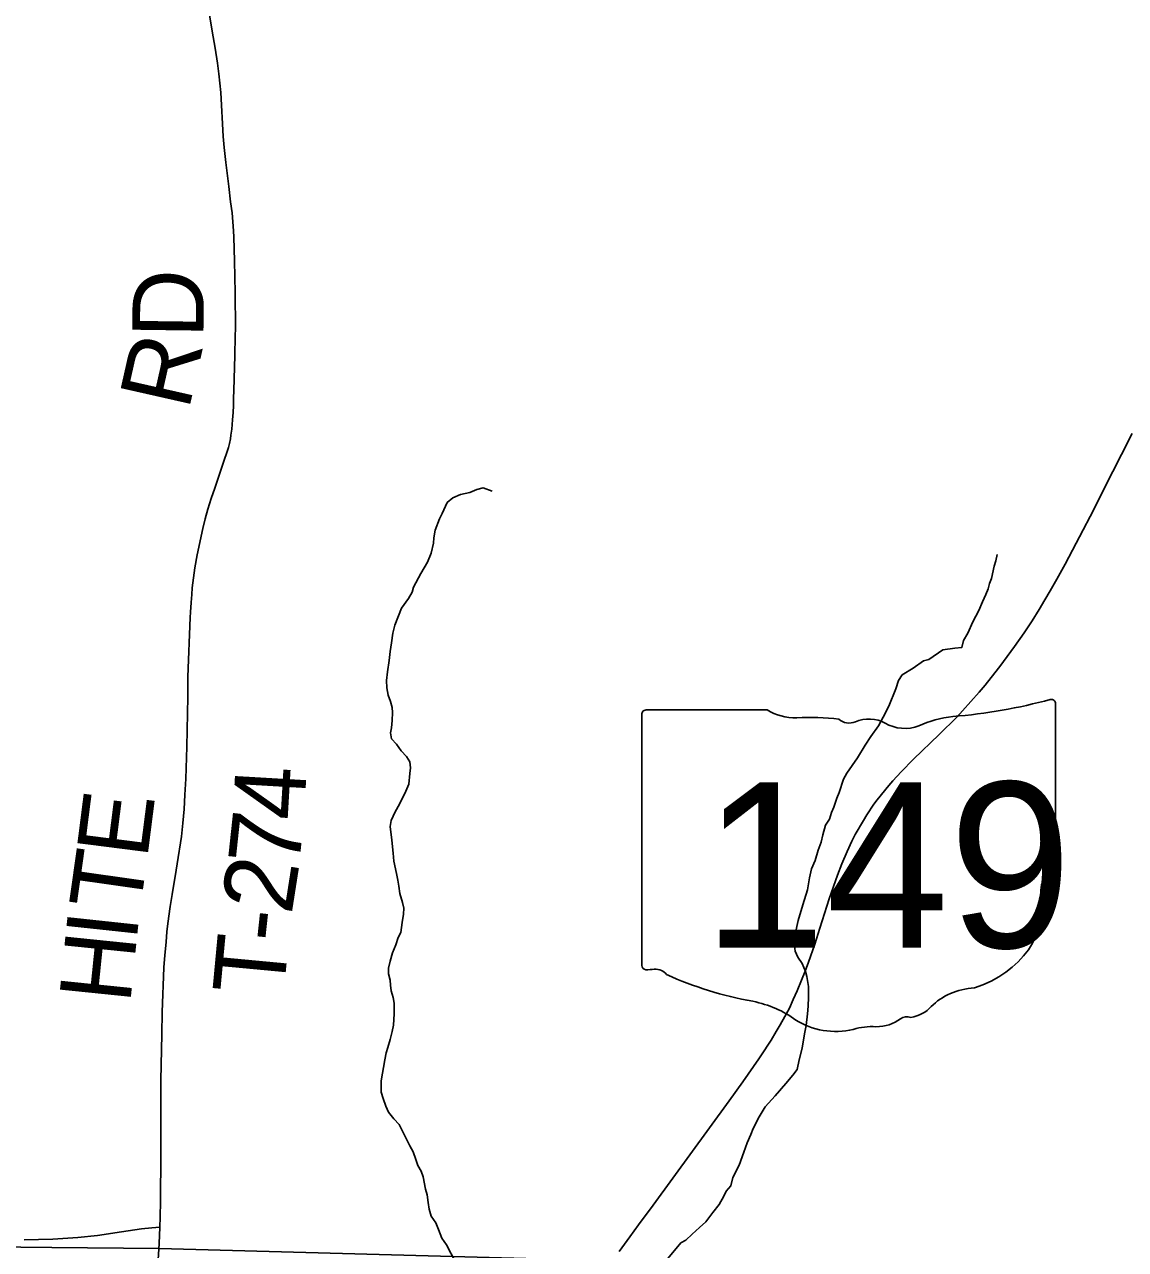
# Model space of a CAD drawing. Extents: x 0 to 34, y 0 to 22.
# Drawn here: x 4.079 to 4.957, y 16.635 to 17.611 of the extents above; entities that cross this region are included whole.
import ezdxf

# ---------------------------------------------------------------- set-up
doc = ezdxf.new("R2010")
doc.units = 0
for name, color, linetype in [('GM_X_Corporation', 7, 'Continuous'), ('GM_X_County', 7, 'Continuous'), ('GM_X_Minor_River', 7, 'Continuous'), ('GM_X_Minor_River_Text', 7, 'Continuous'), ('GM_X_State_Location', 7, 'Continuous'), ('GM_X_State_Route', 7, 'Continuous'), ('GM_X_State_Shield', 7, 'Continuous'), ('GM_X_Township_Road', 7, 'Continuous'), ('GM_X_Township_Road_Text', 7, 'Continuous')]:
    doc.layers.add(name, color=color, linetype=linetype)

msp = doc.modelspace()

# ---------------------------------------------------------------- linework, layer by layer
at = {"layer": 'GM_X_Corporation'}
for points in [[(9.4, 16.48531), (9.4, 20.4), (2.6, 20.4), (2.6, 16.69176), (3.15548, 16.66863), (3.16837, 16.66818), (4.05149, 16.63679), (4.10115, 16.63621), (4.18665, 16.63525), (4.54726, 16.62558), (4.63506, 16.62286), (5.42018, 16.5982), (6.08338, 16.58165), (6.21939, 16.57796), (8.09627, 16.52263), (9.08995, 16.49269)], [(6.28955, 20.4), (2.6, 20.4), (2.6, 16.69176), (3.15548, 16.66863), (3.16837, 16.66818), (4.05149, 16.63679), (4.10115, 16.63621), (4.18665, 16.63525), (4.54726, 16.62558), (4.63506, 16.62286), (5.42018, 16.5982), (6.08338, 16.58165), (6.21939, 16.57796), (6.27285, 18.20774), (6.2744, 18.4654), (6.27857, 18.5898), (6.292, 18.58982), (6.29258, 19.15392), (6.29418, 19.61306), (6.25951, 19.61236)], [(2.6, 16.69176), (2.6, 13.6), (9.4, 13.6), (9.4, 16.48531), (9.08995, 16.49269), (8.09627, 16.52263), (6.21939, 16.57796), (6.08338, 16.58165), (5.42018, 16.5982), (4.63506, 16.62286), (4.54726, 16.62558), (4.18665, 16.63525), (4.10115, 16.63621), (4.05149, 16.63679), (3.16837, 16.66818), (3.15548, 16.66863)]]:
    msp.add_lwpolyline(points, close=True, dxfattribs=at)
msp.add_lwpolyline([(4.54726, 16.62558), (4.18665, 16.63525), (4.10115, 16.63621), (4.05149, 16.63679), (3.16837, 16.66818), (3.15548, 16.66863), (3.14799, 15.80712)], dxfattribs=at)
at = {"layer": 'GM_X_County'}
msp.add_lwpolyline([(9.4, 16.48531), (9.08995, 16.49269), (8.09627, 16.52263), (6.21939, 16.57796), (6.08338, 16.58165), (5.42018, 16.5982), (4.63506, 16.62286), (4.54726, 16.62558), (4.18665, 16.63525), (4.10115, 16.63621), (4.05149, 16.63679), (3.16837, 16.66818), (3.15548, 16.66863), (2.6, 16.69176)], dxfattribs=at)
at = {"layer": 'GM_X_Minor_River'}
for points in [[(4.45208, 17.23871), (4.44486, 17.24127), (4.43995, 17.24007), (4.4343, 17.23774), (4.42675, 17.23614), (4.42073, 17.23343), (4.41623, 17.22959), (4.41217, 17.22086), (4.40994, 17.21667), (4.40664, 17.20756), (4.40557, 17.2015), (4.40524, 17.19734), (4.40344, 17.18938), (4.4005, 17.18217), (4.3953, 17.17303), (4.38937, 17.16238), (4.38828, 17.15821), (4.38531, 17.15326), (4.37972, 17.14563), (4.37457, 17.13196), (4.37276, 17.12551), (4.3717, 17.11794), (4.37065, 17.11112), (4.36997, 17.10392), (4.36856, 17.09483), (4.36788, 17.08802), (4.36795, 17.08197), (4.36916, 17.0763), (4.37111, 17.07103), (4.3723, 17.06651), (4.37272, 17.06235), (4.37242, 17.05592), (4.37172, 17.05024), (4.37102, 17.04607), (4.37182, 17.04154), (4.37566, 17.03704), (4.3795, 17.03179), (4.38372, 17.0273), (4.38642, 17.02317), (4.38685, 17.01826), (4.38653, 17.01371), (4.38549, 17.00537), (4.38328, 16.99967), (4.3781, 16.98939), (4.37476, 16.9833), (4.37143, 16.97645), (4.37073, 16.97152), (4.37199, 16.96056), (4.37324, 16.95036), (4.3737, 16.94393), (4.3757, 16.93411), (4.37689, 16.92883), (4.37771, 16.92391), (4.37853, 16.91825), (4.3805, 16.91108), (4.38169, 16.90655), (4.38137, 16.90162), (4.38031, 16.89517), (4.37926, 16.88721), (4.37704, 16.88302), (4.37521, 16.87732), (4.37263, 16.87085), (4.37081, 16.8644), (4.36937, 16.8587), (4.36942, 16.85416), (4.37061, 16.84925), (4.37103, 16.84509), (4.37146, 16.84055), (4.37304, 16.83527), (4.37384, 16.83073), (4.37394, 16.8224), (4.37329, 16.81331), (4.37221, 16.80837), (4.37077, 16.80192), (4.36895, 16.79546), (4.36748, 16.79127), (4.36641, 16.78558), (4.36357, 16.76888), (4.36367, 16.75979), (4.36524, 16.75489), (4.3672, 16.74885), (4.36953, 16.74395), (4.37375, 16.7387), (4.37797, 16.7342), (4.38184, 16.72629), (4.38649, 16.71725), (4.3892, 16.71236), (4.39116, 16.70632), (4.39273, 16.70141), (4.39543, 16.6969), (4.39699, 16.69237), (4.399, 16.68254), (4.40018, 16.67801), (4.40101, 16.67196), (4.40183, 16.66666), (4.4034, 16.661), (4.40725, 16.65573), (4.4092, 16.65045), (4.41193, 16.64367), (4.41577, 16.6384), (4.42282, 16.6245)], [(4.58549, 16.61954), (4.60237, 16.63979), (4.60651, 16.64211), (4.61138, 16.64671), (4.61738, 16.65209), (4.62224, 16.65669), (4.62784, 16.66395), (4.63307, 16.67046), (4.63678, 16.67694), (4.63863, 16.68113), (4.64236, 16.68534), (4.6438, 16.6918), (4.64899, 16.70171), (4.65266, 16.71198), (4.65522, 16.71959), (4.65818, 16.72606), (4.66002, 16.73101), (4.66483, 16.74015), (4.66966, 16.74816), (4.67751, 16.75697), (4.6861, 16.76691), (4.69171, 16.77342), (4.69506, 16.778), (4.69687, 16.7856), (4.69903, 16.79509), (4.7001, 16.80154), (4.70116, 16.80762), (4.70224, 16.81293), (4.70327, 16.82241), (4.70395, 16.82848), (4.70425, 16.83568), (4.70416, 16.84401), (4.70293, 16.85195), (4.70175, 16.8561), (4.69903, 16.8625), (4.69556, 16.86739), (4.69362, 16.87229), (4.69279, 16.87871), (4.69346, 16.88592), (4.69599, 16.89655), (4.69963, 16.90908), (4.70328, 16.92124), (4.70506, 16.93072), (4.7065, 16.93793), (4.70945, 16.9444), (4.71201, 16.95276), (4.7142, 16.95922), (4.71565, 16.96491), (4.71784, 16.97251), (4.72081, 16.97746), (4.72264, 16.98278), (4.72449, 16.98696), (4.72668, 16.99418), (4.72852, 16.99874), (4.73218, 17.00938), (4.73478, 17.01395), (4.74334, 17.02616), (4.74928, 17.03644), (4.75375, 17.0433), (4.76009, 17.0517), (4.76379, 17.05855), (4.76824, 17.06731), (4.77375, 17.08137), (4.77595, 17.08782), (4.77893, 17.09239), (4.78757, 17.09779), (4.79583, 17.10356), (4.79998, 17.10474), (4.81125, 17.11243), (4.8207, 17.11367), (4.82637, 17.11412), (4.82782, 17.11981), (4.83116, 17.12552), (4.83522, 17.13464), (4.84004, 17.14377), (4.84299, 17.15061), (4.84557, 17.15631), (4.84741, 17.16087), (4.8485, 17.16504), (4.84997, 17.16922), (4.85213, 17.17907), (4.85359, 17.18325), (4.85467, 17.18817)]]:
    msp.add_lwpolyline(points, dxfattribs=at)
at = {"layer": 'GM_X_State_Route'}
msp.add_lwpolyline([(4.5533, 16.63307), (4.56165, 16.64458), (4.56874, 16.65411), (4.58036, 16.67001), (4.64086, 16.75288), (4.65172, 16.76818), (4.66464, 16.78657), (4.6689, 16.7929), (4.67184, 16.79735), (4.67445, 16.80141), (4.67853, 16.80831), (4.6817, 16.81361), (4.68896, 16.8269), (4.69204, 16.83363), (4.69523, 16.84077), (4.69865, 16.84907), (4.70144, 16.85644), (4.70428, 16.86346), (4.7091, 16.87791), (4.71328, 16.89067), (4.72075, 16.91394), (4.72731, 16.93267), (4.73081, 16.94195), (4.73501, 16.95166), (4.73868, 16.95988), (4.74151, 16.96516), (4.74798, 16.97644), (4.7507, 16.98093), (4.75621, 16.98931), (4.75896, 16.99278), (4.76819, 17.00427), (4.77133, 17.00787), (4.77802, 17.01512), (4.78797, 17.02511), (4.80835, 17.04489), (4.82233, 17.05879), (4.82686, 17.06366), (4.84016, 17.07861), (4.84506, 17.08429), (4.85267, 17.09387), (4.85672, 17.09909), (4.86833, 17.11503), (4.87601, 17.12592), (4.88236, 17.13546), (4.88802, 17.14434), (4.89267, 17.15217), (4.89685, 17.1594), (4.90217, 17.16864), (4.90865, 17.18066), (4.91466, 17.19183), (4.92316, 17.20799), (4.92866, 17.21863), (4.93424, 17.22956), (4.93947, 17.24032), (4.94673, 17.2545), (4.95365, 17.26782), (4.96205, 17.28467)], dxfattribs=at)
at = {"layer": 'GM_X_State_Shield'}
for p, q in [((4.57146, 17.06106), (4.57146, 16.86094)), ((4.67123, 17.0645), (4.57471, 17.0645)), ((4.90105, 16.96478), (4.90105, 17.06946)), ((4.90101, 16.9648), (4.90105, 16.96478))]:
    msp.add_line(p, q, dxfattribs=at)
for centre, major_axis, start_param, end_param in [((4.78364, 17.33734), (0.34952, 0), 4.814394, 5.042369), ((4.89739, 17.0699), (0.00367, 0), 6.141152, 7.989035), ((4.57524, 17.06149), (0.00382, 0), 1.712693, 3.28349), ((4.69421, 17.08774), (0.03703, 0), 4.042523, 4.731795), ((4.70649, 16.95215), (0.13295, 0), 1.404758, 1.657858), ((4.73668, 17.06252), (0.01068, 0), 3.836095, 5.185415), ((4.75236, 17.03939), (0.02221, 0), 0.950623, 2.079405), ((4.78103, 17.07112), (0.02672, 0), 4.081561, 5.145723), ((4.82823, 17.00338), (0.07032, 0), 1.699011, 2.107814), ((4.89713, 16.96437), (0.00393, 0), 5.05454, 6.418171), ((4.9002, 16.95709), (0.00568, 0), 1.883978, 3.671073), ((4.86407, 16.94386), (0.03409, 0), 5.934695, 6.695948), ((4.91419, 16.92097), (0.0248, 0), 2.387724, 3.262537), ((4.80322, 16.90765), (0.08742, 0), 5.101752, 6.440018), ((4.57527, 16.8605), (0.00385, 0), 3.00124, 4.508301), ((4.57586, 16.88098), (0.0294, 0), 4.665946, 4.897461), ((4.58187, 16.8494), (0.0106, 0), 0.519207, 1.627899), ((4.7157, 17.02919), (0.2524, 0), 4.195997, 4.488961), ((4.84008, 16.80476), (0.04788, 0), 1.647645, 2.488434), ((4.64045, 16.77104), (0.07897, 0), 0.823519, 1.323587), ((4.77942, 16.84154), (0.02824, 0), 4.937069, 5.64225), ((4.72586, 16.8484), (0.05011, 0), 4.026481, 4.996735), ((4.75847, 16.83342), (0.0267, 0), 4.691044, 5.507374), ((4.78263, 16.81403), (0.00752, 0), 1.147584, 2.315152), ((4.75481, 16.77921), (0.04118, 0), 1.495662, 1.94098)]:
    msp.add_ellipse(centre, major_axis=major_axis, ratio=0.8, start_param=start_param, end_param=end_param, dxfattribs=at)
at = {"layer": 'GM_X_Township_Road'}
for points in [[(4.18668, 16.63937), (4.18706, 16.65224), (4.1873, 16.66041), (4.18767, 16.67303), (4.18787, 16.70997), (4.18801, 16.76919), (4.18864, 16.80612), (4.18911, 16.82354), (4.1903, 16.85912), (4.19108, 16.86903), (4.1917, 16.8741), (4.19218, 16.87975), (4.19275, 16.88773), (4.19348, 16.89438), (4.19535, 16.90796), (4.1969, 16.91745), (4.19811, 16.92397), (4.19946, 16.93185), (4.20101, 16.9417), (4.20444, 16.96368), (4.2054, 16.97416), (4.20646, 16.98537), (4.20719, 16.99686), (4.20777, 17.00947), (4.20854, 17.03498), (4.20941, 17.07486), (4.20954, 17.09075), (4.21144, 17.138), (4.21168, 17.14242), (4.2122, 17.15011), (4.21265, 17.15629), (4.21304, 17.16177), (4.21516, 17.17767), (4.217, 17.18788), (4.22141, 17.20893), (4.22325, 17.2168), (4.22546, 17.22451), (4.22796, 17.23299), (4.23086, 17.24105), (4.23876, 17.26431), (4.24036, 17.26882), (4.24184, 17.27352), (4.24268, 17.27668), (4.24339, 17.28048), (4.24384, 17.28331), (4.24442, 17.28802), (4.24519, 17.29562), (4.24558, 17.30128), (4.24584, 17.30689), (4.24597, 17.31281), (4.24616, 17.31899), (4.24693, 17.34688), (4.24719, 17.36227), (4.24733, 17.3685), (4.24706, 17.39665), (4.24661, 17.42228), (4.24605, 17.44098), (4.24592, 17.44627), (4.24483, 17.4605), (4.2436, 17.4692), (4.24209, 17.48149), (4.23979, 17.50056), (4.23851, 17.51254), (4.23774, 17.52123), (4.23581, 17.55647), (4.23407, 17.57115), (4.2331, 17.57965), (4.23117, 17.59163), (4.22898, 17.60528), (4.22458, 17.6315)], [(4.0791, 16.64215), (4.10198, 16.64282), (4.1217, 16.64405), (4.13756, 16.64572), (4.15672, 16.64862), (4.1725, 16.65093), (4.1808, 16.65194), (4.18706, 16.65224)], [(4.18549, 16.62216), (4.18668, 16.63937)]]:
    msp.add_lwpolyline(points, dxfattribs=at)

# ---------------------------------------------------------------- texts
at = {"layer": 'GM_X_Minor_River_Text'}
msp.add_text('Run', height=0.094232, rotation=305.82025, dxfattribs=at).set_placement((4.89413, 17.73804))
at = {"layer": 'GM_X_State_Location'}
for s, p in [('s', (4.73255, 16.9477)), ('r', (4.73254, 16.9477))]:
    msp.add_text(s, height=0.000189, dxfattribs=at).set_placement(p)
msp.add_text('149', height=0.000189, rotation=0.00001, dxfattribs=at).set_placement((4.66569, 16.93392))
at = {"layer": 'GM_X_State_Shield'}
msp.add_text('149', height=0.131836, dxfattribs=at).set_placement((4.61993, 16.87505))
at = {"layer": 'GM_X_Township_Road_Text'}
for s, rotation, p in [('D', 89.23695, (4.22184, 17.36037)), ('R', 77.27349, (4.21006, 17.30222)), ('4', 86.64677, (4.30184, 16.97585)), ('E', 82.73838, (4.17702, 16.94494)), ('7', 83.87631, (4.29785, 16.93806)), ('T', 81.92928, (4.17094, 16.90201)), ('2', 81.08093, (4.29203, 16.90049)), ('I', 83.89211, (4.16852, 16.87932)), ('-', 83.82918, (4.28962, 16.87801)), ('T', 84.65677, (4.28568, 16.83591)), ('H', 84.1725, (4.16345, 16.82965))]:
    msp.add_text(s, height=0.05682, rotation=rotation, dxfattribs=at).set_placement(p)

doc.saveas('drawing.dxf')
